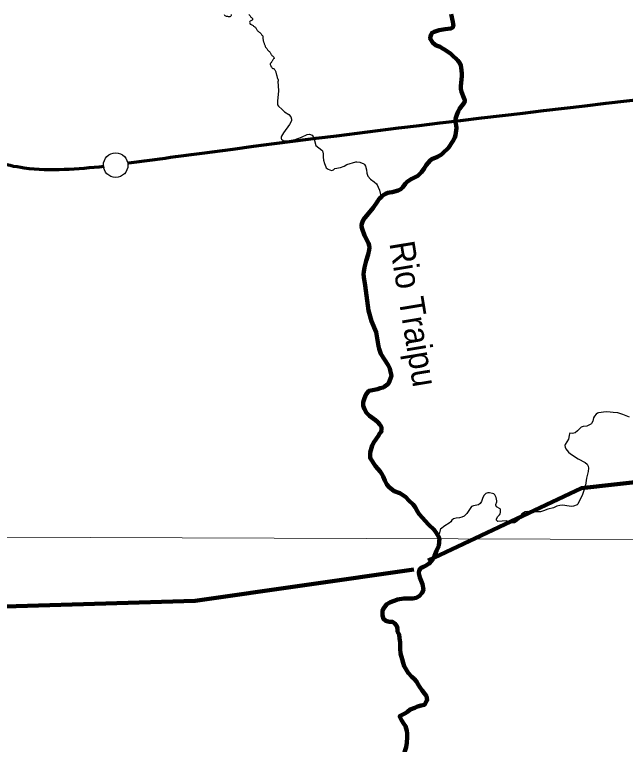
# Model space of a CAD drawing. Extents: x 553962 to 842807, y 8883888 to 9032388.
# Drawn here: x 729677 to 741857, y 8945147 to 8959688 of the extents above; entities that cross this region are included whole.
import ezdxf
from ezdxf.enums import TextEntityAlignment as Align

# ---------------------------------------------------------------- set-up
doc = ezdxf.new("R2010")
doc.units = 0
doc.header["$LTSCALE"] = 200
for name, color, linetype, lineweight in [('1', 7, 'Continuous', 13), ('24', 7, 'Continuous', 25), ('27', 7, 'Continuous', 25), ('51', 7, 'Continuous', 70), ('9', 7, 'Continuous', 90)]:
    doc.layers.add(name, color=color, linetype=linetype, lineweight=lineweight)
doc.layers.add('49', color=7, linetype='Continuous')

msp = doc.modelspace()

# ---------------------------------------------------------------- linework, layer by layer
at = {"layer": '1'}
msp.add_line((565315.3, 8949866.8), (791497.7, 8949052.2), dxfattribs=at)
at = {"layer": '24'}
for points in [[(733857.6, 8959690.8), (733863, 8959679), (733871.7, 8959669.4), (733885.4, 8959664.8), (733896.9, 8959659), (733910.2, 8959656.5), (733923.4, 8959656), (733936.8, 8959652.6), (733949.7, 8959648), (733962.9, 8959647.2), (733975.6, 8959651.2), (733986.2, 8959658), (733994.9, 8959667), (734003.2, 8959676.8), (734005.4, 8959690)], [(734350, 8959693), (734357.1, 8959681.8), (734365.1, 8959671.5), (734373.2, 8959659.9), (734381.5, 8959649.9), (734389.5, 8959638.6), (734399.3, 8959630), (734410.7, 8959620.2), (734420.1, 8959610.5), (734423.1, 8959597.8), (734421.3, 8959585.3), (734412.2, 8959574.8), (734400.8, 8959568.8), (734388.1, 8959565.2), (734377, 8959559.1), (734365.5, 8959551.4), (734363.3, 8959537.6), (734364.5, 8959523.6), (734368.1, 8959511.4), (734373.9, 8959500.1), (734384.8, 8959493.7), (734396.7, 8959487.8), (734408.5, 8959481), (734420.4, 8959474), (734431.6, 8959467.6)], [(734431.6, 8959467.6), (734442.2, 8959459.5), (734454.6, 8959451), (734464.8, 8959442.5), (734475.5, 8959433.5), (734485.1, 8959423.8), (734492, 8959411.7), (734498.5, 8959397.6), (734506.2, 8959386.8), (734514.6, 8959376.3), (734523.2, 8959366.7), (734533.2, 8959357.8), (734543.6, 8959348.3), (734552.9, 8959339.8), (734563.9, 8959331.8), (734574, 8959323.8), (734582.8, 8959314.8), (734592.3, 8959305), (734600.5, 8959291.5), (734608, 8959280.9), (734617.5, 8959269.6), (734624.7, 8959258.8), (734626.1, 8959245.7), (734626, 8959232.8), (734625.7, 8959218), (734626.1, 8959205.1), (734630.5, 8959193), (734632.5, 8959180.1), (734634.7, 8959167), (734637.9, 8959154.3), (734643.1, 8959141.8), (734646.8, 8959129.1), (734650.6, 8959116.5), (734655, 8959103.9), (734660.9, 8959092.6), (734667.1, 8959078.1), (734671.8, 8959066.3), (734676.4, 8959053.3), (734682.5, 8959041.6), (734688.8, 8959030.1), (734696.8, 8959019.8), (734705.8, 8959008.9), (734713.8, 8958998), (734721.6, 8958987.3), (734729.5, 8958976.4), (734737.8, 8958967), (734749.1, 8958959.3), (734759.3, 8958951.2), (734767.1, 8958940.8), (734774, 8958929.3), (734779.5, 8958917.7), (734786.1, 8958906.2), (734792.6, 8958894.8), (734799.4, 8958883.8), (734806.8, 8958873.7), (734816.8, 8958866), (734827.6, 8958858), (734837.4, 8958847.7), (734845.6, 8958838), (734853, 8958826), (734851.7, 8958813.5), (734841, 8958806.3), (734834.3, 8958793.6), (734826.8, 8958783.2), (734819.6, 8958772.8), (734812.1, 8958761.7), (734805.2, 8958751.1), (734799.5, 8958740), (734791.5, 8958729.7), (734781.1, 8958717.5), (734775.6, 8958705.8), (734774.8, 8958692.8), (734778.6, 8958679.1), (734783.7, 8958666.9), (734789.7, 8958655.6), (734797.2, 8958644.2), (734804.6, 8958632.4), (734815.2, 8958620.2), (734827.2, 8958615.9), (734839.7, 8958611.5), (734850.3, 8958604.2), (734860.7, 8958595.4), (734868.5, 8958585.5), (734875.6, 8958573.9), (734881.5, 8958562.3), (734884.5, 8958549.8), (734887.6, 8958536.7), (734889.9, 8958522.8), (734894.7, 8958509.9), (734898.2, 8958497.2), (734901.8, 8958484), (734905, 8958471.2), (734908.4, 8958459.1), (734912.4, 8958444.8), (734915.5, 8958432.2), (734918.6, 8958417.7), (734924.1, 8958405.6), (734930.5, 8958390.5), (734931.8, 8958377.5), (734933, 8958364.6), (734934.6, 8958360.2)], [(734927.5, 8958360.3), (734939, 8958171.4), (734935.7, 8958098.7), (734916.8, 8957966.9), (734921.7, 8957891.6), (734939, 8957863.7), (735013.5, 8957800), (735061, 8957752), (735146.6, 8957699.9), (735184.6, 8957651.3), (735196.8, 8957602.3), (735195.5, 8957569.3), (735158.9, 8957496.6), (735038.3, 8957331.8), (734996.3, 8957267.8), (734991.1, 8957244.5), (734995.8, 8957220.6), (735001.9, 8957208.7), (735035.1, 8957182), (735048.9, 8957175.4), (735102, 8957172.8), (735153.5, 8957176.6), (735272.3, 8957201.5), (735395, 8957245), (735511.8, 8957301.6), (735556.6, 8957302.6), (735610.7, 8957285.4), (735644.8, 8957232.6), (735686.2, 8957076.6), (735800.6, 8956987.3), (735813.5, 8956971.2), (735828, 8956914.6), (735827.4, 8956845.1), (735835.8, 8956785.5), (735854.7, 8956721.8), (735881.3, 8956651.3), (735892.6, 8956636), (735928.3, 8956605.5), (735994.1, 8956583.9), (736036.3, 8956595.8), (736065.4, 8956618.2), (736173.8, 8956640.7), (736249.4, 8956670.3), (736303.6, 8956698.2), (736484.3, 8956752.4), (736504.6, 8956754.1), (736560.1, 8956744.7), (736638.9, 8956717.1), (736653.7, 8956703.3), (736677, 8956664.6), (736695.8, 8956596.6), (736700.2, 8956530.8), (736723, 8956467.7), (736771.5, 8956408), (736847.3, 8956356.8), (736891.3, 8956319.1), (736906.1, 8956297.9), (736929.7, 8956249.7), (736951.9, 8956189.6), (736985.2, 8956045.4)], [(741938.6, 8951667.3), (741808.5, 8951720.2), (741704.5, 8951751), (741611.1, 8951758.6), (741553.7, 8951769.6), (741475.3, 8951774.6), (741320.3, 8951752.9), (741303.4, 8951747.1), (741273, 8951726.1), (741237.6, 8951687.6), (741218.7, 8951651.1), (741204.4, 8951588), (741183, 8951543), (741167.8, 8951524.4)], [(741167.8, 8951524.4), (741089.3, 8951489), (741089.3, 8951489), (741016, 8951482.8), (740973, 8951465.6), (740940.3, 8951435.8), (740904, 8951394.2), (740853, 8951356.3), (740802.3, 8951342.2), (740743.8, 8951348.2)], [(740740.6, 8951344), (740732.7, 8951300.9), (740723.5, 8951227.5), (740653.5, 8951120.8), (740649.5, 8951099.8), (740653.7, 8951072.3), (740666.3, 8951035.6), (740724.8, 8950967.6), (740759, 8950935.8), (740915.7, 8950837.9), (741054.4, 8950764.3), (741094.9, 8950728.4), (741114.1, 8950689.2), (741117.5, 8950649.2), (741115.4, 8950581.4), (741081.2, 8950451.3), (741060.2, 8950314.6), (741048.6, 8950264.3), (741001.4, 8950124.1), (740907.9, 8949933.5), (740897.7, 8949920.9), (740820.4, 8949892.3), (740784.7, 8949888.2), (740735.3, 8949891.9), (740602.9, 8949913.7), (740548.3, 8949910.1), (740486.8, 8949891.4), (740420.3, 8949858.4), (740310.4, 8949835.8), (740220.6, 8949798.5), (740162.9, 8949782.6), (740084.8, 8949779.1), (739999.7, 8949781.3), (739910, 8949788.8), (739859.3, 8949781.2), (739821.4, 8949761.7), (739790.7, 8949737.8), (739761.1, 8949678), (739743.2, 8949632.1), (739700.3, 8949594.3), (739658.9, 8949566.6), (739643.6, 8949560.7), (739587.5, 8949559.2), (739486.2, 8949601.8), (739309.6, 8949588.5), (739303.3, 8949591.9), (739288.7, 8949612.8), (739288.5, 8949639.8), (739315.2, 8949685), (739348.8, 8949722.2), (739360.7, 8949743.3), (739366.1, 8949769.7), (739363.8, 8949828.5), (739356.3, 8949838.8), (739288.5, 8949881.8), (739271.4, 8949910.5), (739271.3, 8949924.3), (739290.9, 8949980.8), (739292.3, 8949997.4), (739277.5, 8950068.8), (739251.5, 8950120.9), (739232.9, 8950137.4), (739203.2, 8950149.1), (739145.7, 8950160.4), (739116.4, 8950158.3), (739073.6, 8950144.2), (739042.1, 8950115.9), (739014.9, 8950065.3), (738985.1, 8949983.4), (738962.1, 8949945.3), (738924.2, 8949917.2), (738826.7, 8949901.6), (738788.2, 8949885.5), (738771.3, 8949866.9), (738692.4, 8949750.2), (738639.2, 8949694.6), (738595.7, 8949672.3)], [(738595.7, 8949672.3), (738595.7, 8949672.3), (738548.7, 8949658), (738482.6, 8949654.4), (738430.5, 8949643.6), (738394, 8949611.5), (738374.2, 8949580.1), (738342.5, 8949551.8), (738256.8, 8949502.2), (738171.1, 8949436.8), (738163.5, 8949423.3), (738147.7, 8949359.1), (738121.4, 8949302.9)]]:
    msp.add_lwpolyline(points, dxfattribs=at)
at = {"layer": '24', "lineweight": 53}
for points in [[(738382.9, 8959696.5), (738416.4, 8959545.4), (738427.2, 8959466.2), (738423.7, 8959450.8), (738399.7, 8959425), (738374.6, 8959407.4), (738264.3, 8959400.5), (738143.3, 8959377.2), (738045, 8959345.3), (738001.8, 8959325.2), (737980.5, 8959290.7), (737969.3, 8959249.8), (737966.1, 8959217.4), (737972.2, 8959196.6), (737993.9, 8959155.2), (738018.3, 8959124.6), (738081.2, 8959074), (738160.4, 8959043.4), (738212.7, 8959010.5), (738252.1, 8958991.6), (738377.8, 8958902.9), (738423, 8958858.3), (738484.8, 8958807.8), (738518.2, 8958769.8)], [(738518.2, 8958769.8), (738553, 8958719.1), (738573.4, 8958671.6), (738584.2, 8958634.2), (738596.5, 8958516.6), (738595.5, 8958459.5), (738573.8, 8958260.1), (738574.3, 8958210.6), (738586, 8958151.5), (738636.9, 8958031.2), (738652.7, 8957981.1), (738654.3, 8957961.8), (738641.6, 8957929.6), (738548.2, 8957809.4), (738520.8, 8957759.5), (738492.3, 8957691), (738469.3, 8957611.9), (738471.1, 8957540.7), (738484.1, 8957483.4), (738489.5, 8957421.9), (738467.2, 8957284.5), (738453.4, 8957238.2), (738417.5, 8957163.1), (738326.3, 8957030.4), (738218, 8956923.9), (738186.3, 8956898.7), (738110, 8956853), (737993.5, 8956806), (737962, 8956783.2), (737881, 8956685.2), (737843.7, 8956619.2), (737789, 8956546.3), (737752.5, 8956505.2), (737714.4, 8956472.2), (737598.9, 8956418.2), (737504.9, 8956356), (737472.4, 8956325.7)], [(737472.4, 8956325.7), (737418.7, 8956252.2), (737418.7, 8956252.2), (737379.9, 8956210.5), (737322.3, 8956183.6), (737205.6, 8956151.2), (737156.3, 8956144.6), (737117.3, 8956134.5), (737071.6, 8956114.1), (737009.5, 8956078.2), (736986.8, 8956050.7), (736947.5, 8956013.9), (736911.1, 8955966.9), (736827.8, 8955836.5), (736730.5, 8955715.1), (736637.4, 8955606.6), (736612.6, 8955559.5), (736596.5, 8955498.8), (736596.9, 8955463.3), (736605.3, 8955420.7), (736653.1, 8955287.4), (736736, 8955131.5), (736748.2, 8955088.4), (736752.7, 8955048.8), (736749.8, 8954998.5), (736728.6, 8954905.6), (736687.7, 8954781.3), (736654.8, 8954650.4), (736639.8, 8954565.4), (736637.1, 8954522.9), (736639.7, 8954453.6), (736667, 8954290.4), (736732, 8953793.5), (736792.6, 8953579), (736888.8, 8953358.6), (736931.7, 8953081.8), (736945.3, 8953031.5), (736983.1, 8952931.3), (737123.4, 8952701.6), (737158.8, 8952633.3), (737167.3, 8952606.4), (737189.8, 8952488.2), (737175.2, 8952437.1), (737140.2, 8952353), (737118.4, 8952326.4), (737043.7, 8952268.4), (737024.6, 8952259.4), (736968.5, 8952246.4), (736915.8, 8952227.5), (736746.2, 8952191.8), (736734.2, 8952186), (736680.5, 8952109.1), (736652.4, 8952042.2), (736628, 8951962.5), (736626.1, 8951909.8), (736629.1, 8951890.4), (736652.2, 8951824.1), (736693.8, 8951753.5), (736751.8, 8951695.4), (736872.7, 8951604.6), (736918.3, 8951565.6), (736953.6, 8951528.3), (736987.1, 8951480.3), (736992.2, 8951466.2), (736991.6, 8951401.6)], [(736991.6, 8951401.6), (736977.6, 8951361.6), (736962.6, 8951350.4), (736923.5, 8951285.3), (736844.9, 8951173.2), (736806.8, 8951104.1), (736767.2, 8950959.9), (736766.7, 8950864.6), (736773.5, 8950843), (736873.1, 8950687.5), (736964, 8950582.3), (737005.9, 8950527.2), (737027.5, 8950484.6), (737056.7, 8950403.1), (737100.5, 8950322.1), (737144.6, 8950272.8), (737242.5, 8950194.6), (737359.4, 8950150.4), (737410.4, 8950121.1), (737478.1, 8950069.7), (737536.8, 8950007.6), (737622.1, 8949926.5), (737662.5, 8949873.3), (737710.3, 8949784.5), (737742.4, 8949737.3), (737932.5, 8949531.3), (738045.7, 8949425), (738090.7, 8949356.8), (738148, 8949255.8), (738136, 8949103.5)], [(738136, 8949103.5), (738089.6, 8949007), (738048.2, 8948905.4), (738017.2, 8948839.4), (737945.4, 8948748.2), (737869, 8948701.7), (737833, 8948682.7), (737782, 8948662.6), (737747, 8948620.9), (737740.6, 8948556), (737760.3, 8948469.2), (737785.4, 8948408), (737810.3, 8948336.6), (737829.9, 8948234.6), (737804, 8948168.5), (737742.6, 8948102.7), (737681.3, 8948067.4), (737615.1, 8948052.6), (737564.2, 8948052.9), (737508.3, 8948053.2), (737437.1, 8948053.7), (737314.9, 8948034), (737269, 8948014), (737207.8, 8947994), (737161.9, 8947973.9), (737100.6, 8947943.7), (737033.9, 8947852.4), (737013.2, 8947806.7), (737012.6, 8947715.1), (737032.5, 8947648.7), (737078, 8947607.7), (737144, 8947592), (737210.1, 8947591.6), (737260.7, 8947555.7), (737301, 8947504.5), (737310.8, 8947453.5), (737315.5, 8947392.4), (737345.6, 8947336.2), (737350.2, 8947264.9), (737364.9, 8947178.2), (737364.5, 8947122.2), (737364, 8947050.9), (737373.5, 8946959.2), (737403.3, 8946847), (737423.1, 8946775.6), (737448.1, 8946709.2), (737488.3, 8946637.7), (737523.4, 8946571.2), (737599.2, 8946494.4), (737644.7, 8946453.4), (737690.1, 8946402.2), (737725.3, 8946340.8), (737760.5, 8946284.6), (737805.8, 8946223.2), (737851.2, 8946161.8), (737891.5, 8946105.6), (737906, 8946034), (737906, 8946034)], [(737906, 8946034), (737850.6, 8945938.3), (737784.3, 8945923.5), (737707.9, 8945903.6), (737656.9, 8945878.4), (737565.1, 8945843.3), (737508.8, 8945797.8), (737457.7, 8945762.5), (737354.3, 8945707.2), (737354.3, 8945707.2), (737354.5, 8945706.8)], [(737354.5, 8945706.8), (737394.5, 8945630.5), (737439.8, 8945559), (737475, 8945507.8), (737499.8, 8945416), (737504.6, 8945365.1), (737504, 8945288.7), (737498.2, 8945176.7), (737482.3, 8945090.2), (737466.6, 8945029.2), (737445.8, 8944963.1), (737430.2, 8944902.1), (737414.4, 8944830.9), (737408.9, 8944774.9), (737372.8, 8944698.8), (737342, 8944653.1), (737311, 8944587.1), (737305.5, 8944531.1), (737295.3, 8944521), (737294.5, 8944512.4)]]:
    msp.add_lwpolyline(points, dxfattribs=at)
at = {"layer": '27'}
msp.add_circle((731692.4, 8956688.1), 244.7, dxfattribs=at)
at = {"layer": '51'}
for points in [[(716926.2, 8957598.1), (718074.6, 8957493.8), (719594.6, 8957486.8), (721652.8, 8957821.8), (723844.6, 8958473.8), (726122.5, 8958536.9), (727274.9, 8957780.4), (728772.1, 8956943.2), (729868.6, 8956635.9), (731465.1, 8956666.3)], [(746838.1, 8958526.7), (733618.2, 8956948.9), (731949.9, 8956725.6)]]:
    msp.add_spline(points, degree=3, dxfattribs=at)
at = {"layer": '9'}
for points in [[(717295.3, 8959630.3), (717636.9, 8956393.6), (717537.2, 8955887), (718376.1, 8955487), (718808.6, 8955185.8), (719472.1, 8954177.6), (719984.6, 8952814.2), (721077.3, 8952390.4), (721486.8, 8951456.6), (721666.8, 8950799.8), (721718.4, 8950547.1), (727920.4, 8947850.3), (733274.5, 8948007.9), (737635.8, 8948628.8)], [(738382.9, 8959696.5), (738416.4, 8959545.4), (738427.2, 8959466.2), (738423.7, 8959450.8), (738399.7, 8959425), (738374.6, 8959407.4), (738264.3, 8959400.5), (738143.3, 8959377.2), (738045, 8959345.3), (738001.8, 8959325.2), (737980.5, 8959290.7), (737969.3, 8959249.8), (737966.1, 8959217.4), (737972.2, 8959196.6), (737993.9, 8959155.2), (738018.3, 8959124.6), (738081.2, 8959074), (738160.4, 8959043.4), (738212.7, 8959010.5), (738252.1, 8958991.6), (738377.8, 8958902.9), (738423, 8958858.3), (738484.8, 8958807.8), (738518.2, 8958769.8)], [(738518.2, 8958769.8), (738553, 8958719.1), (738573.4, 8958671.6), (738584.2, 8958634.2), (738596.5, 8958516.6), (738595.5, 8958459.5), (738573.8, 8958260.1), (738574.3, 8958210.6), (738586, 8958151.5), (738636.9, 8958031.2), (738652.7, 8957981.1), (738654.3, 8957961.8), (738641.6, 8957929.6), (738548.2, 8957809.4), (738520.8, 8957759.5), (738492.3, 8957691), (738469.3, 8957611.9), (738471.1, 8957540.7), (738484.1, 8957483.4), (738489.5, 8957421.9), (738467.2, 8957284.5), (738453.4, 8957238.2), (738417.5, 8957163.1), (738326.3, 8957030.4), (738218, 8956923.9), (738186.3, 8956898.7), (738110, 8956853), (737993.5, 8956806), (737962, 8956783.2), (737881, 8956685.2), (737843.7, 8956619.2), (737789, 8956546.3), (737752.5, 8956505.2), (737714.4, 8956472.2), (737598.9, 8956418.2), (737594, 8956415)], [(737921.5, 8948812.5), (740981.3, 8950253.8), (750519.5, 8951321.2), (750521.5, 8957798.6)], [(737472.4, 8956325.7), (737418.7, 8956252.2), (737418.7, 8956252.2), (737379.9, 8956210.5), (737322.3, 8956183.6), (737205.6, 8956151.2), (737156.3, 8956144.6), (737117.3, 8956134.5), (737071.6, 8956114.1), (737009.5, 8956078.2), (736986.8, 8956050.7), (736947.5, 8956013.9), (736911.1, 8955966.9), (736827.8, 8955836.5), (736730.5, 8955715.1), (736637.4, 8955606.6), (736612.6, 8955559.5), (736596.5, 8955498.8), (736596.9, 8955463.3), (736605.3, 8955420.7), (736653.1, 8955287.4), (736736, 8955131.5), (736748.2, 8955088.4), (736752.7, 8955048.8), (736749.8, 8954998.5), (736728.6, 8954905.6), (736687.7, 8954781.3), (736654.8, 8954650.4), (736639.8, 8954565.4), (736637.1, 8954522.9), (736639.7, 8954453.6), (736667, 8954290.4), (736732, 8953793.5), (736792.6, 8953579), (736888.8, 8953358.6), (736931.7, 8953081.8), (736945.3, 8953031.5), (736983.1, 8952931.3), (737123.4, 8952701.6), (737158.8, 8952633.3), (737167.3, 8952606.4), (737189.8, 8952488.2), (737175.2, 8952437.1), (737140.2, 8952353), (737118.4, 8952326.4), (737043.7, 8952268.4), (737024.6, 8952259.4), (736968.5, 8952246.4), (736915.8, 8952227.5), (736746.2, 8952191.8), (736734.2, 8952186), (736680.5, 8952109.1), (736652.4, 8952042.2), (736628, 8951962.5), (736626.1, 8951909.8), (736629.1, 8951890.4), (736652.2, 8951824.1), (736693.8, 8951753.5), (736751.8, 8951695.4), (736872.7, 8951604.6), (736918.3, 8951565.6), (736953.6, 8951528.3), (736987.1, 8951480.3), (736992.2, 8951466.2), (736991.6, 8951401.6)], [(737594, 8956415), (737504.9, 8956356), (737472.4, 8956325.7)], [(736991.6, 8951401.6), (736977.6, 8951361.6), (736962.6, 8951350.4), (736923.5, 8951285.3), (736844.9, 8951173.2), (736806.8, 8951104.1), (736767.2, 8950959.9), (736766.7, 8950864.6), (736773.5, 8950843), (736873.1, 8950687.5), (736964, 8950582.3), (737005.9, 8950527.2), (737027.5, 8950484.6), (737056.7, 8950403.1), (737100.5, 8950322.1), (737144.6, 8950272.8), (737242.5, 8950194.6), (737359.4, 8950150.4), (737410.4, 8950121.1), (737478.1, 8950069.7), (737536.8, 8950007.6), (737622.1, 8949926.5), (737662.5, 8949873.3), (737710.3, 8949784.5), (737742.4, 8949737.3), (737932.5, 8949531.3), (738045.7, 8949425), (738090.7, 8949356.8), (738148, 8949255.8), (738136, 8949103.5)], [(738136, 8949103.5), (738089.6, 8949007), (738048.2, 8948905.4), (738017.2, 8948839.4), (737945.4, 8948748.2), (737869, 8948701.7), (737833, 8948682.7), (737782, 8948662.6), (737747, 8948620.9), (737740.6, 8948556), (737760.3, 8948469.2), (737785.4, 8948408), (737810.3, 8948336.6), (737829.9, 8948234.6), (737804, 8948168.5), (737742.6, 8948102.7), (737681.3, 8948067.4), (737615.1, 8948052.6), (737564.2, 8948052.9), (737508.3, 8948053.2), (737437.1, 8948053.7), (737314.9, 8948034), (737269, 8948014), (737207.8, 8947994), (737161.9, 8947973.9), (737100.6, 8947943.7), (737033.9, 8947852.4), (737013.2, 8947806.7), (737012.6, 8947715.1), (737032.5, 8947648.7), (737078, 8947607.7), (737144, 8947592), (737210.1, 8947591.6), (737260.7, 8947555.7), (737301, 8947504.5), (737310.8, 8947453.5), (737315.5, 8947392.4), (737345.6, 8947336.2), (737350.2, 8947264.9), (737364.9, 8947178.2), (737364.5, 8947122.2), (737364, 8947050.9), (737373.5, 8946959.2), (737403.3, 8946847), (737423.1, 8946775.6), (737448.1, 8946709.2), (737488.3, 8946637.7), (737523.4, 8946571.2), (737599.2, 8946494.4), (737644.7, 8946453.4), (737690.1, 8946402.2), (737725.3, 8946340.8), (737760.5, 8946284.6), (737805.8, 8946223.2), (737851.2, 8946161.8), (737891.5, 8946105.6), (737906, 8946034), (737906, 8946034)], [(737906, 8946034), (737850.6, 8945938.3), (737784.3, 8945923.5), (737707.9, 8945903.6), (737656.9, 8945878.4), (737565.1, 8945843.3), (737508.8, 8945797.8), (737457.7, 8945762.5), (737354.3, 8945707.2), (737354.3, 8945707.2), (737354.5, 8945706.8)], [(737354.5, 8945706.8), (737394.5, 8945630.5), (737439.8, 8945559), (737475, 8945507.8), (737499.8, 8945416), (737504.6, 8945365.1), (737504, 8945288.7), (737498.2, 8945176.7), (737482.3, 8945090.2), (737466.6, 8945029.2), (737445.8, 8944963.1), (737430.2, 8944902.1), (737414.4, 8944830.9), (737408.9, 8944774.9), (737372.8, 8944698.8), (737342, 8944653.1), (737311, 8944587.1), (737305.5, 8944531.1), (737295.3, 8944521), (737294.5, 8944512.4)]]:
    msp.add_lwpolyline(points, dxfattribs=at)

# ---------------------------------------------------------------- texts
at = {"layer": '49', "width": 0.95}
msp.add_text('Rio Traipu', height=500, rotation=279.367, dxfattribs=at).set_placement((737387.6, 8953687.8), align=Align.CENTER)

doc.saveas('drawing.dxf')
